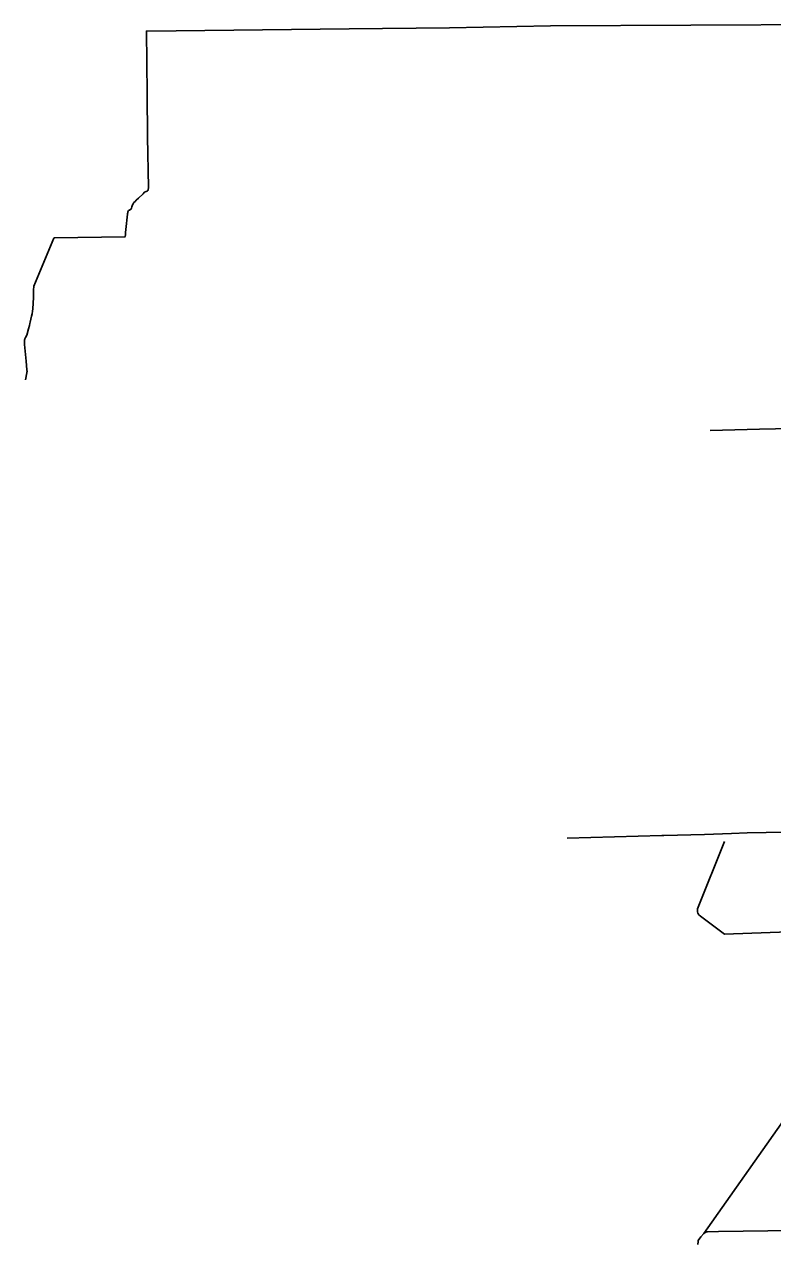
# Model space of a CAD drawing. Extents: x 1671357 to 13005564, y 567358 to 14261451.
# Drawn here: x 12758155.2 to 12758230.3, y 14259752.7 to 14259875.1 of the extents above; entities that cross this region are included whole.
import ezdxf

# ---------------------------------------------------------------- set-up
doc = ezdxf.new("R2010")
doc.units = 0
for name, color, linetype in [('31', 7, 'Continuous'), ('32', 7, 'Continuous'), ('43', 7, 'Continuous')]:
    doc.layers.add(name, color=color, linetype=linetype)

msp = doc.modelspace()

# ---------------------------------------------------------------- linework, layer by layer
at = {"layer": '31'}
for points in [[(12758229.65, 14259794), (12758227.75, 14259793.96), (12758226.18, 14259793.89), (12758223.47, 14259793.79), (12758219.37, 14259793.68), (12758219.16, 14259793.68), (12758209.68, 14259793.44)], [(12758240.28, 14259794.23), (12758239.61, 14259794.2), (12758229.65, 14259794)]]:
    msp.add_lwpolyline(points, dxfattribs=at)
at = {"layer": '32'}
for points in [[(12758167.53, 14259868.1), (12758167.47, 14259874.4), (12758167.55, 14259874.4), (12758187.81, 14259874.61), (12758197.87, 14259874.71), (12758208.01, 14259874.93), (12758236.16, 14259875.07)], [(12758167.33, 14259858.28), (12758167.45, 14259858.29), (12758167.53, 14259858.33), (12758167.6, 14259858.39), (12758167.65, 14259858.46), (12758167.68, 14259858.7), (12758167.58, 14259863.78), (12758167.53, 14259868.1)], [(12758155.46, 14259843.88), (12758155.63, 14259844.52), (12758155.73, 14259844.85), (12758155.78, 14259845.05), (12758155.81, 14259845.18), (12758155.94, 14259845.81), (12758155.99, 14259846.03), (12758156.05, 14259846.31), (12758156.08, 14259846.52), (12758156.13, 14259847.66), (12758156.14, 14259848.3), (12758156.14, 14259848.43), (12758156.15, 14259848.55), (12758156.16, 14259848.67), (12758156.18, 14259848.79), (12758158.17, 14259853.62), (12758158.21, 14259853.66), (12758158.25, 14259853.67), (12758165.31, 14259853.74), (12758165.33, 14259853.79), (12758165.35, 14259853.97), (12758165.37, 14259854.2), (12758165.39, 14259854.49), (12758165.57, 14259856.02), (12758165.58, 14259856.1), (12758165.59, 14259856.18), (12758165.61, 14259856.26), (12758165.64, 14259856.32), (12758165.68, 14259856.39), (12758165.75, 14259856.44), (12758165.81, 14259856.47), (12758165.86, 14259856.49), (12758165.9, 14259856.51), (12758165.95, 14259856.56), (12758165.98, 14259856.62), (12758166.01, 14259856.75), (12758166.05, 14259856.87), (12758166.08, 14259856.98), (12758166.12, 14259857.08), (12758166.2, 14259857.2), (12758166.32, 14259857.31), (12758166.44, 14259857.43), (12758166.66, 14259857.64), (12758167.13, 14259858.08), (12758167.23, 14259858.21), (12758167.33, 14259858.28)], [(12758155.34, 14259839.42), (12758155.46, 14259840.11), (12758155.48, 14259840.19), (12758155.49, 14259840.26), (12758155.49, 14259840.31), (12758155.48, 14259840.35), (12758155.48, 14259840.41), (12758155.41, 14259841.27), (12758155.24, 14259842.95), (12758155.22, 14259843.19), (12758155.22, 14259843.27), (12758155.22, 14259843.35), (12758155.23, 14259843.42), (12758155.25, 14259843.49), (12758155.27, 14259843.54), (12758155.3, 14259843.6), (12758155.32, 14259843.64), (12758155.46, 14259843.88)], [(12758238.58, 14259834.65), (12758228.99, 14259834.47), (12758224.04, 14259834.34)], [(12758209.68, 14259793.44), (12758219.16, 14259793.68), (12758219.37, 14259793.68), (12758223.47, 14259793.79), (12758226.18, 14259793.89), (12758227.75, 14259793.96), (12758229.65, 14259794)], [(12758229.65, 14259794), (12758239.61, 14259794.2), (12758240.28, 14259794.23)]]:
    msp.add_lwpolyline(points, dxfattribs=at)
at = {"layer": '43'}
for points in [[(12758225.47, 14259793.08), (12758222.77, 14259786.34), (12758222.74, 14259786.17), (12758222.75, 14259786.04), (12758222.78, 14259785.9), (12758222.84, 14259785.79), (12758222.9, 14259785.72), (12758223.04, 14259785.59), (12758225.05, 14259784.1)], [(12758225.05, 14259784.1), (12758225.47, 14259783.81), (12758240.14, 14259784.33)], [(12758240.96, 14259778.67), (12758240.33, 14259777.81), (12758223.38, 14259753.76)], [(12758241.54, 14259762.94), (12758236.05, 14259754.62), (12758235.92, 14259754.45), (12758235.7, 14259754.23), (12758235.64, 14259754.17), (12758235.56, 14259754.13), (12758235.47, 14259754.1), (12758235.28, 14259754.06), (12758234.9, 14259754.08), (12758234.75, 14259754.1), (12758224.85, 14259753.97), (12758223.76, 14259753.94), (12758223.65, 14259753.92), (12758223.52, 14259753.85), (12758223.38, 14259753.76), (12758223.1, 14259753.43)], [(12758223.1, 14259753.43), (12758222.83, 14259753.05), (12758222.81, 14259752.97), (12758222.79, 14259752.65)]]:
    msp.add_lwpolyline(points, dxfattribs=at)

doc.saveas('drawing.dxf')
